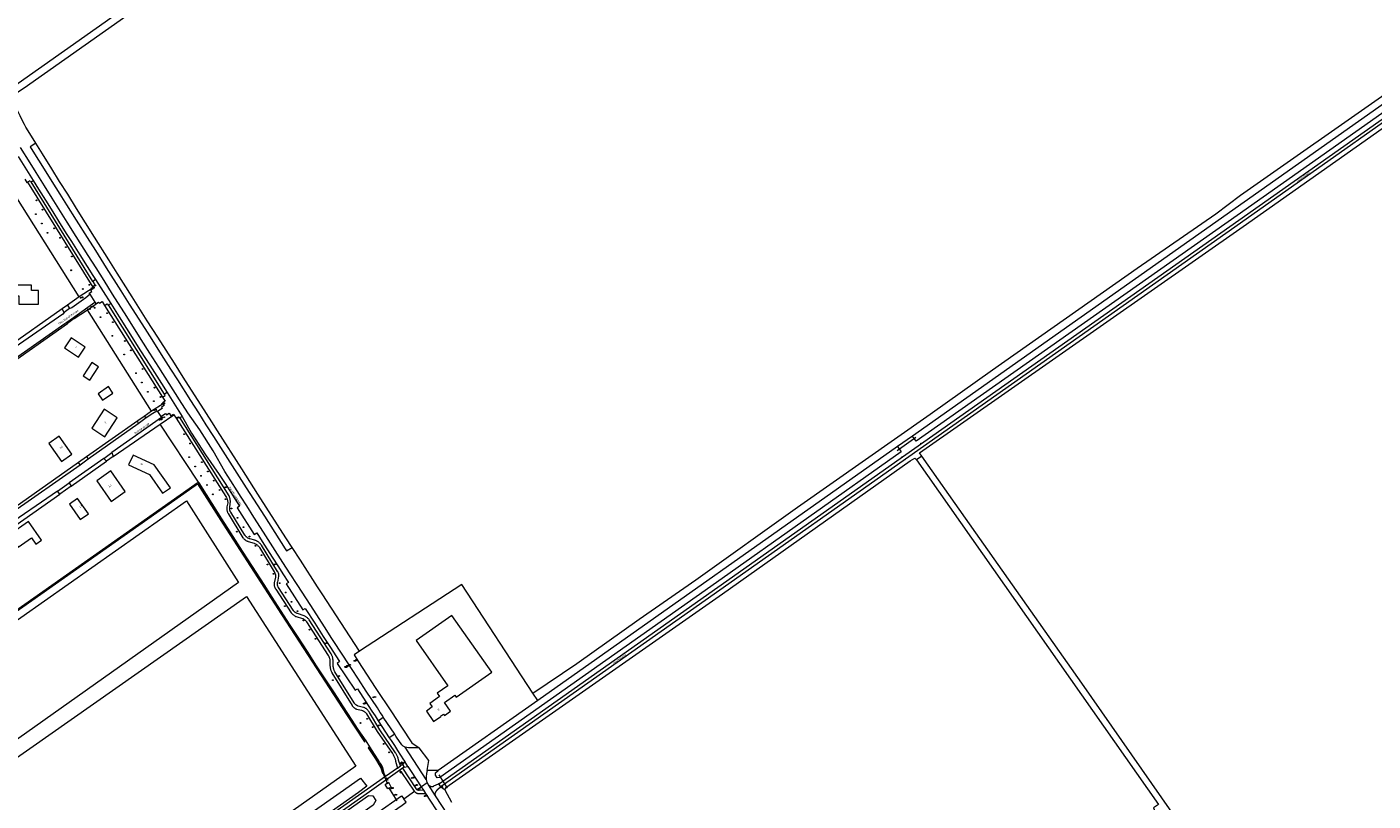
# Model space of a CAD drawing. Header units: metres. Extents: x 138165 to 154469, y 480134 to 494189.
# Tile 473 of 656: x 150034 to 150888, y 484995 to 485486. Entities that reach past the tile are written whole.
import ezdxf

# ---------------------------------------------------------------- set-up
doc = ezdxf.new("R2010")
doc.units = ezdxf.units.M
doc.header["$LTSCALE"] = 0.001
doc.header["$MEASUREMENT"] = 0
for name, color, linetype, lineweight in [('TOP-L-duiker', 7, 'Continuous', 0), ('TOP-L-topo objecten punt', 7, 'Continuous', 0), ('TOP-L-topo objecten vlak', 7, 'Continuous', 0), ('TOP-T-topo huisnummering naamgeving', 7, 'Continuous', 0)]:
    doc.layers.add(name, color=color, linetype=linetype, lineweight=lineweight)
doc.styles.add('Style-INTL_ISO', font='INTL_ISO.shx')
doc.styles.add('Style-STANDARD', font='STANDARD.shx')

# ---------------------------------------------------------------- blocks, each defined once
blk = doc.blocks.new('24')
at = {"layer": 'TOP-L-topo objecten punt', "color": 7, "linetype": 'Continuous', "lineweight": 0}
for radius in [0.025, 0.0182, 0.0115, 0.005]:
    blk.add_circle((0, 0), radius, dxfattribs=at)
blk = doc.blocks.new('32')
at = {"layer": 'TOP-L-topo objecten punt', "color": 7, "linetype": 'Continuous', "lineweight": 0}
for p, q in [((0, 0), (-0.0415, 0.025)), ((-0.0415, -0.025), (-0.0415, 0.025)), ((-0.0415, 0.025), (0.0415, 0.025)), ((0, 0), (-0.0415, -0.025)), ((0.0415, 0.025), (0, 0)), ((0.0415, -0.025), (0, 0)), ((0.0415, 0.025), (0.0415, -0.025)), ((-0.0415, -0.025), (0.0415, -0.025))]:
    blk.add_line(p, q, dxfattribs=at)
blk = doc.blocks.new('303')
at = {"layer": 'TOP-L-topo objecten punt', "color": 7, "linetype": 'Continuous', "lineweight": 0}
blk.add_circle((0, 0), 0.025, dxfattribs=at)
at = {"layer": 'TOP-L-topo objecten punt', "color": 7, "linetype": 'Continuous', "lineweight": 0, "style": 'Style-STANDARD'}
blk.add_text('WS', height=0.06, dxfattribs=at).set_placement((0.0483, 0))
blk = doc.blocks.new('38')
at = {"layer": 'TOP-L-topo objecten punt', "color": 7, "linetype": 'Continuous', "lineweight": 0}
blk.add_circle((0, 0), 0.025, dxfattribs=at)
at = {"layer": 'TOP-L-topo objecten punt', "color": 7, "linetype": 'Continuous', "lineweight": 0, "style": 'Style-STANDARD'}
blk.add_text('OP', height=0.06, dxfattribs=at).set_placement((0.048, 0))
blk = doc.blocks.new('73')
at = {"layer": 'TOP-L-topo objecten punt', "color": 7, "linetype": 'Continuous', "lineweight": 0}
blk.add_circle((0, 0), 0.025, dxfattribs=at)
at = {"layer": 'TOP-L-topo objecten punt', "color": 7, "linetype": 'Continuous', "lineweight": 0, "style": 'Style-STANDARD'}
blk.add_text('WP', height=0.06, dxfattribs=at).set_placement((0.0483, 0))
blk = doc.blocks.new('72')
at = {"layer": 'TOP-L-topo objecten punt', "color": 7, "linetype": 'Continuous', "lineweight": 0}
blk.add_circle((0, 0), 0.025, dxfattribs=at)
at = {"layer": 'TOP-L-topo objecten punt', "color": 7, "linetype": 'Continuous', "lineweight": 0, "style": 'Style-STANDARD'}
blk.add_text('BK', height=0.06, dxfattribs=at).set_placement((0.0483, 0))
blk = doc.blocks.new('10')
at = {"layer": 'TOP-L-topo objecten punt', "linetype": 'Continuous', "lineweight": 0}
blk.add_circle((0, 0), 0.0125, dxfattribs=at)
blk = doc.blocks.new('14')
at = {"layer": 'TOP-L-topo objecten punt', "color": 7, "linetype": 'Continuous', "lineweight": 0}
blk.add_circle((0, 0), 0.025, dxfattribs=at)
at = {"layer": 'TOP-L-topo objecten punt', "color": 7, "linetype": 'Continuous', "lineweight": 0, "style": 'Style-STANDARD'}
blk.add_text('VB', height=0.06, dxfattribs=at).set_placement((0.0483, 0))
blk = doc.blocks.new('175')
at = {"layer": 'TOP-L-topo objecten punt', "color": 7, "linetype": 'Continuous', "lineweight": 0}
blk.add_circle((0, 0), 0.025, dxfattribs=at)
at = {"layer": 'TOP-L-topo objecten punt', "color": 7, "linetype": 'Continuous', "lineweight": 0, "style": 'Style-STANDARD'}
blk.add_text('SB', height=0.06, dxfattribs=at).set_placement((0.0483, 0))
blk = doc.blocks.new('302')
at = {"layer": 'TOP-L-topo objecten punt', "color": 7, "linetype": 'Continuous', "lineweight": 0}
blk.add_circle((0, 0), 0.025, dxfattribs=at)
at = {"layer": 'TOP-L-topo objecten punt', "color": 7, "linetype": 'Continuous', "lineweight": 0, "style": 'Style-STANDARD'}
blk.add_text('WH', height=0.06, dxfattribs=at).set_placement((0.0483, 0))
blk = doc.blocks.new('11')
at = {"layer": 'TOP-L-topo objecten punt', "color": 7, "linetype": 'Continuous', "lineweight": 0}
blk.add_circle((0, 0), 0.025, dxfattribs=at)
at = {"layer": 'TOP-L-topo objecten punt', "color": 7, "linetype": 'Continuous', "lineweight": 0, "style": 'Style-STANDARD'}
blk.add_text('AB', height=0.06, dxfattribs=at).set_placement((0.0483, 0))

msp = doc.modelspace()

# ---------------------------------------------------------------- linework, layer by layer
at = {"layer": 'TOP-L-duiker', "flags": 128}
for points in [[(150598.23, 485225.22), (150586.42, 485216.83)], [(150260.08, 485012.45), (150262.9, 485005.46)], [(150300.94, 485002.88), (150295.71, 485011.36)], [(150263.58, 485003.3), (150268.87, 484994.72)]]:
    msp.add_lwpolyline(points, dxfattribs=at)
at = {"layer": 'TOP-L-topo objecten vlak', "flags": 128}
for points in [[(150663.66, 485892.31), (150661.11, 485896.28), (150656.43, 485892.75), (150394.62, 485708.11), (150021.24, 485444.8), (150019.19, 485443.63)], [(150023.55, 485441.35), (150032.34, 485447.23), (150594.42, 485843.41), (150656.88, 485887.75), (150663.66, 485892.31)], [(150355.24, 485063.15), (150383.2, 485081.83), (150422.62, 485110.14), (150458.73, 485135.01), (150523.16, 485181.05), (150607.3, 485240.05), (150646.99, 485268.23), (150738.67, 485332.78), (150788.67, 485367.31), (150804.41, 485378.95), (150900.19, 485446.03), (150939.35, 485473.54), (150955.22, 485485.01), (150955.62, 485484.46)], [(150950.62, 485476.18), (150948.27, 485474.52), (150596.12, 485226.15)], [(150950.62, 485476.18), (150952.92, 485472.3), (150802.14, 485366.1), (150598.42, 485222.88), (150596.12, 485226.15)], [(150295.4, 485005.52), (150295.86, 485005.73), (150472.57, 485130.27), (150591.9, 485214.43), (150803.28, 485363.18), (150949.44, 485466.23)], [(150296.62, 485003.74), (150296.99, 485004.08), (150473.88, 485128.68), (150593.75, 485213.25), (150804.4, 485361.51), (150950.57, 485464.65)], [(150602.16, 485213.49), (150600.68, 485215.49), (150806.08, 485359.16), (150966.04, 485471.97), (150968.84, 485471.9), (150973.37, 485465.22)], [(150039.71, 485412.04), (150034.88, 485419.83), (150033.48, 485422.26), (150032.54, 485423.97), (150031.14, 485426.58), (150029.85, 485429.35), (150028.16, 485432.78), (150026.61, 485435.75), (150024.59, 485439.4), (150023.55, 485441.35)], [(150260.29, 485047.91), (150259.66, 485048.93), (150258.38, 485050.87), (150256.51, 485053.72), (150249.48, 485064.42), (150244.47, 485072.07), (150240.11, 485078.74), (150234.98, 485086.59), (150227.65, 485097.85), (150222.89, 485105.18), (150216.08, 485115.69), (150211.44, 485122.86), (150205.52, 485132.03), (150201.12, 485138.87), (150196.57, 485145.94), (150190.13, 485155.98), (150184.22, 485165.22), (150178.11, 485174.78), (150173.57, 485181.92), (150170.03, 485187.48), (150167.47, 485191.51), (150163.49, 485197.78), (150159.7, 485203.77), (150152.32, 485216.85), (150143.79, 485230.18), (150136.19, 485240.85), (150130.9, 485249.18), (150124.29, 485259.58), (150117.77, 485269.88), (150112.05, 485278.91), (150106.69, 485287.38), (150097.46, 485301.98), (150088.49, 485316.21), (150083.05, 485324.84), (150077.95, 485332.92), (150073, 485340.76), (150065.42, 485352.8), (150059.71, 485361.89), (150054.34, 485370.44), (150050.1, 485377.2), (150045.23, 485384.98), (150039.96, 485393.41), (150036.15, 485399.5), (150030.1, 485409.2)], [(150039.71, 485412.04), (150036.13, 485409.66), (150037.88, 485406.87), (150044.98, 485395.59), (150049.9, 485387.75), (150054.95, 485379.74), (150059.27, 485372.89), (150065.42, 485363.12), (150072.29, 485352.24), (150077.5, 485343.99), (150084.43, 485333.02), (150093.65, 485318.46), (150099.03, 485309.96), (150108.81, 485294.55), (150113.31, 485287.46), (150119.32, 485278), (150125.2, 485268.76), (150129.55, 485261.92), (150137.9, 485248.8), (150142.89, 485240.98), (150147.72, 485233.41), (150152.48, 485225.91), (150159.92, 485214.2), (150173.22, 485193.34), (150184.77, 485175.29), (150197.99, 485154.72), (150198.8, 485153.46), (150202.45, 485155.5)], [(150202.45, 485155.5), (150198.48, 485161.67), (150180.66, 485189.45), (150170.4, 485205.5), (150155.12, 485229.46), (150151.39, 485235.33), (150144.72, 485245.72), (150140.45, 485252.38), (150133.32, 485263.53), (150127.65, 485272.4), (150122.36, 485280.69), (150117.15, 485288.88), (150110.49, 485299.35), (150100.85, 485314.56), (150091.3, 485329.67), (150086.05, 485337.99), (150077.04, 485352.31), (150071.31, 485361.43), (150065.56, 485370.61), (150059.94, 485379.59), (150054.82, 485387.78), (150049.79, 485395.85), (150043.89, 485405.31), (150039.71, 485412.04)], [(150028.56, 485403.56), (150038.1, 485388.27)], [(150032.83, 485389.18), (150034.12, 485387.04), (150034.44, 485387.22)], [(150036.79, 485387.52), (150036.35, 485387.22), (150035.83, 485388.06), (150034.44, 485387.22)], [(150034.44, 485387.22), (150075.85, 485320.74)], [(150036.79, 485387.52), (150038.1, 485388.27)], [(150075.86, 485324.36), (150036.79, 485387.52)], [(150038.1, 485388.27), (150041.49, 485382.82), (150045.88, 485375.81), (150050.5, 485368.45), (150054.22, 485362.53), (150059.07, 485354.82), (150062.33, 485349.65), (150067.67, 485341.2), (150072.41, 485333.69), (150075.91, 485328.16), (150077.61, 485325.51)], [(150067.27, 485314.6), (150024.15, 485383.05)], [(150026.17, 485315.19), (150028.87, 485315.19), (150028.87, 485309.82), (150041.33, 485309.81), (150041.33, 485318.53), (150037.01, 485318.53), (150037.01, 485322), (150026.17, 485322.01), (150026.17, 485315.19)], [(150076.14, 485320.18), (150067.29, 485314.61), (150067.27, 485314.6)], [(150073.97, 485316.21), (150073.54, 485316.97), (150075.21, 485317.95), (150074.69, 485318.9), (150076.31, 485319.9), (150076.14, 485320.18)], [(150075.86, 485324.36), (150077.46, 485321.83), (150075.85, 485320.74)], [(150075.85, 485320.74), (150076.14, 485320.18)], [(150077.61, 485325.51), (150075.86, 485324.36)], [(150077.61, 485325.51), (150087.24, 485310.29)], [(150067.27, 485314.6), (150059.74, 485309.27)], [(150061.14, 485307.06), (150062.49, 485307.68), (150071.45, 485314.07), (150073.97, 485316.21)], [(150063.72, 485301.42), (150064.44, 485302.17), (150077.27, 485311.16)], [(150072.5, 485306.37), (150079.61, 485311.12)], [(150073.97, 485316.21), (150077.27, 485311.16)], [(150077.27, 485311.16), (150077.82, 485310.19), (150079.52, 485311.27), (150079.61, 485311.12)], [(150079.61, 485311.12), (150080.05, 485310.47), (150081.73, 485311.54), (150083.34, 485308.99)], [(150085.8, 485309.41), (150087.24, 485310.29)], [(150087.24, 485310.29), (150092.58, 485301.81), (150097.27, 485294.42), (150106.25, 485280.27), (150112.04, 485271.16), (150119.4, 485259.6), (150122.99, 485253.9)], [(150056.38, 485306.87), (150021.11, 485282.01)], [(150057.65, 485304.58), (150056.86, 485303.58), (150023.92, 485280.81)], [(150059.74, 485309.27), (150056.38, 485306.87)], [(150057.65, 485304.58), (150056.38, 485306.87)], [(150061.14, 485307.06), (150057.65, 485304.58)], [(150059.74, 485309.27), (150061.14, 485307.06)], [(150064.11, 485300.77), (150072.5, 485306.37)], [(150113.18, 485242.06), (150072.5, 485306.37)], [(150083.34, 485308.99), (150085.01, 485310.07), (150085.54, 485309.24), (150085.8, 485309.41)], [(150083.34, 485308.99), (150120.17, 485250.95)], [(150121.35, 485252.84), (150085.8, 485309.41)], [(150000.98, 485257.56), (150058.04, 485297.64), (150059.39, 485298.4)], [(150001.58, 485256.73), (150059.84, 485297.68)], [(150059.39, 485298.4), (150063.72, 485301.42)], [(150059.84, 485297.68), (150059.39, 485298.4)], [(150064.11, 485300.77), (150059.84, 485297.68)], [(150063.72, 485301.42), (150064.11, 485300.77)], [(150066.9, 485276.31), (150071.11, 485282.7), (150062.14, 485288.62), (150057.93, 485282.24), (150066.9, 485276.31)], [(150073.98, 485261.64), (150079.48, 485270.04), (150075.27, 485272.8), (150069.78, 485264.41), (150073.98, 485261.64)], [(150079.25, 485253.02), (150082.13, 485248.93), (150088.67, 485253.53), (150085.8, 485257.62), (150079.25, 485253.02)], [(150120.17, 485250.95), (150121.74, 485248.43), (150120.07, 485247.37), (150120.51, 485246.67)], [(150120.17, 485250.95), (150121.88, 485252.01), (150121.35, 485252.84)], [(150122.99, 485253.9), (150121.35, 485252.84)], [(150122.99, 485253.9), (150132.52, 485238.72)], [(150075.21, 485231.23), (150083.61, 485225.79), (150091.41, 485237.84), (150083.01, 485243.28), (150083.01, 485243.27), (150075.21, 485231.23)], [(150113.18, 485242.06), (150108.45, 485238.69)], [(150109.73, 485237.95), (150114.08, 485240.82), (150116.62, 485242.3), (150116.93, 485241.84)], [(150120.51, 485246.67), (150113.23, 485242.09), (150113.18, 485242.06)], [(150120.51, 485246.67), (150121.09, 485245.67), (150119.44, 485244.62), (150119.94, 485243.77), (150116.93, 485241.84)], [(150104.42, 485235.86), (150071.92, 485212.96)], [(150072.94, 485211.74), (150104.7, 485234.18)], [(150119.09, 485238.58), (150119.39, 485238.04), (150088.06, 485215.71)], [(150088.86, 485213.23), (150118.71, 485233.8)], [(150108.45, 485238.69), (150104.42, 485235.86)], [(150104.7, 485234.18), (150104.42, 485235.86)], [(150104.7, 485234.18), (150109.73, 485237.95)], [(150109.73, 485237.95), (150108.45, 485238.69)], [(150116.93, 485241.84), (150119.09, 485238.58)], [(150118.71, 485233.8), (150127.29, 485239.71)], [(150143.05, 485196.96), (150118.71, 485233.8)], [(150119.09, 485238.58), (150122.1, 485240.46), (150122.63, 485239.61), (150124.34, 485240.65), (150125.34, 485239.05), (150127.1, 485240), (150127.29, 485239.71)], [(150127.29, 485239.71), (150128.71, 485237.56)], [(150128.71, 485237.56), (150130.36, 485238.5), (150130.92, 485237.7), (150131.19, 485237.89)], [(150128.71, 485237.56), (150160.39, 485187.91), (150160.45, 485187.8), (150160.62, 485187.51), (150160.78, 485187.2), (150160.92, 485186.89), (150161.05, 485186.57), (150161.16, 485186.25), (150161.26, 485185.92), (150161.34, 485185.59), (150161.41, 485185.26), (150161.46, 485184.92), (150161.49, 485184.58), (150161.51, 485184.24), (150161.51, 485183.89), (150160.91, 485181.21), (150160.91, 485181.19), (150160.89, 485180.84), (150160.89, 485180.49), (150160.9, 485180.14), (150160.93, 485179.79), (150160.98, 485179.44), (150161.04, 485179.1), (150161.12, 485178.76), (150161.21, 485178.42), (150161.32, 485178.09), (150161.44, 485177.76), (150161.58, 485177.43), (150161.73, 485177.12), (150171.17, 485161.71), (150171.27, 485161.58), (150171.45, 485161.34), (150171.66, 485161.11), (150171.87, 485160.89), (150172.09, 485160.67), (150172.33, 485160.48), (150172.57, 485160.29), (150172.83, 485160.12), (150173.09, 485159.96), (150173.36, 485159.82), (150173.64, 485159.69), (150173.92, 485159.57), (150174.21, 485159.47), (150174.51, 485159.39), (150178.21, 485158.28), (150178.27, 485158.26), (150178.6, 485158.11), (150178.92, 485157.94), (150179.24, 485157.76), (150179.55, 485157.57), (150179.85, 485157.36), (150180.14, 485157.14), (150180.43, 485156.91), (150180.7, 485156.66), (150180.96, 485156.41), (150181.21, 485156.14), (150181.45, 485155.86), (150181.67, 485155.57), (150191.09, 485139.98), (150191.15, 485139.89), (150191.29, 485139.65), (150191.42, 485139.41), (150191.53, 485139.16), (150191.63, 485138.9), (150191.71, 485138.64), (150191.78, 485138.37), (150191.83, 485138.1), (150191.86, 485137.83), (150191.88, 485137.55), (150191.89, 485137.28), (150191.87, 485137), (150191.85, 485136.73), (150191.06, 485133), (150191.04, 485132.9), (150191.01, 485132.61), (150191, 485132.32), (150191, 485132.02), (150191.01, 485131.73), (150191.05, 485131.44), (150191.09, 485131.15), (150191.16, 485130.86), (150191.24, 485130.58), (150191.33, 485130.3), (150191.44, 485130.03), (150191.57, 485129.77), (150191.7, 485129.51), (150191.86, 485129.26), (150192.02, 485129.02), (150201.89, 485114.02), (150202, 485113.88), (150202.22, 485113.62), (150202.45, 485113.37), (150202.69, 485113.13), (150202.94, 485112.91), (150203.2, 485112.69), (150203.47, 485112.49), (150203.75, 485112.3), (150204.04, 485112.13), (150204.34, 485111.97), (150204.64, 485111.82), (150204.95, 485111.69), (150209, 485110.47), (150209.1, 485110.42), (150209.38, 485110.3), (150209.64, 485110.16), (150209.9, 485110), (150210.15, 485109.84), (150210.39, 485109.66), (150210.62, 485109.46), (150210.84, 485109.26), (150211.05, 485109.04), (150211.24, 485108.81), (150211.43, 485108.58), (150211.6, 485108.33), (150225.28, 485086.99), (150225.45, 485086.73), (150225.61, 485086.47), (150225.75, 485086.19), (150225.88, 485085.91), (150225.99, 485085.62), (150226.09, 485085.33), (150226.17, 485085.03), (150226.24, 485084.72), (150226.29, 485084.42), (150226.33, 485084.11), (150226.35, 485083.8), (150226.35, 485083.49), (150226.44, 485080.46), (150226.44, 485080.4), (150226.46, 485080.01), (150226.5, 485079.63), (150226.55, 485079.25), (150226.62, 485078.87), (150226.7, 485078.5), (150226.8, 485078.13), (150226.91, 485077.77), (150227.04, 485077.41), (150227.19, 485077.05), (150227.35, 485076.7), (150227.52, 485076.36), (150227.71, 485076.03), (150240.52, 485055.26), (150240.6, 485055.12), (150240.77, 485054.88), (150240.94, 485054.65), (150241.13, 485054.44), (150241.33, 485054.23), (150241.54, 485054.03), (150241.76, 485053.85), (150241.99, 485053.68), (150242.23, 485053.52), (150242.48, 485053.38), (150242.73, 485053.25), (150242.99, 485053.13), (150243.26, 485053.03), (150246.42, 485052.25), (150246.54, 485052.22), (150246.83, 485052.12), (150247.12, 485052.02), (150247.4, 485051.89), (150247.67, 485051.76), (150247.93, 485051.61), (150248.19, 485051.44), (150248.44, 485051.26), (150248.67, 485051.07), (150248.9, 485050.87), (150249.12, 485050.66), (150249.32, 485050.43), (150249.52, 485050.2), (150249.7, 485049.95), (150256.38, 485038.7), (150266.11, 485024.72), (150266.26, 485024.49), (150266.51, 485024.07), (150266.74, 485023.64), (150266.96, 485023.21), (150267.17, 485022.77), (150267.36, 485022.33), (150267.53, 485021.87), (150267.7, 485021.41), (150267.84, 485020.95), (150267.97, 485020.48), (150268.09, 485020.01), (150269.22, 485015.56)], [(150131.19, 485237.89), (150132.52, 485238.72)], [(150271.1, 485016.88), (150269.99, 485020.56), (150269.89, 485021.02), (150269.77, 485021.48), (150269.63, 485021.94), (150269.48, 485022.39), (150269.32, 485022.84), (150269.14, 485023.27), (150268.95, 485023.71), (150268.74, 485024.13), (150268.51, 485024.55), (150268.27, 485024.97), (150268.09, 485025.27), (150258.01, 485039.74), (150251.48, 485050.86), (150251.32, 485051.15), (150251.14, 485051.42), (150250.96, 485051.69), (150250.76, 485051.95), (150250.54, 485052.2), (150250.32, 485052.44), (150250.08, 485052.66), (150249.84, 485052.88), (150249.58, 485053.08), (150249.32, 485053.27), (150249.04, 485053.44), (150248.76, 485053.6), (150248.47, 485053.75), (150248.17, 485053.89), (150247.87, 485054.01), (150247.73, 485054.05), (150244.34, 485054.9), (150244.09, 485054.98), (150243.85, 485055.08), (150243.62, 485055.19), (150243.39, 485055.31), (150243.17, 485055.45), (150242.97, 485055.6), (150242.77, 485055.77), (150242.58, 485055.95), (150242.4, 485056.13), (150242.24, 485056.33), (150242.08, 485056.54), (150241.95, 485056.76), (150241.82, 485056.98), (150241.81, 485057.01), (150229.51, 485076.71), (150229.34, 485077.04), (150229.18, 485077.38), (150229.04, 485077.72), (150228.92, 485078.07), (150228.8, 485078.43), (150228.71, 485078.79), (150228.63, 485079.15), (150228.56, 485079.52), (150228.51, 485079.89), (150228.48, 485080.26), (150228.46, 485080.59), (150228.36, 485083.81), (150228.35, 485084.17), (150228.32, 485084.53), (150228.27, 485084.89), (150228.22, 485085.24), (150228.14, 485085.59), (150228.05, 485085.94), (150227.95, 485086.28), (150227.83, 485086.62), (150227.69, 485086.96), (150227.54, 485087.28), (150227.38, 485087.6), (150227.2, 485087.91), (150227.1, 485088.08), (150213.28, 485109.64), (150213.01, 485109.94), (150212.72, 485110.24), (150212.43, 485110.53), (150212.13, 485110.8), (150211.81, 485111.06), (150211.49, 485111.31), (150211.15, 485111.54), (150210.81, 485111.77), (150210.46, 485111.98), (150210.1, 485112.17), (150210.07, 485112.18), (150205.87, 485113.63), (150205.61, 485113.72), (150205.34, 485113.82), (150205.09, 485113.93), (150204.84, 485114.07), (150204.6, 485114.21), (150204.37, 485114.37), (150204.15, 485114.54), (150203.94, 485114.72), (150203.74, 485114.92), (150203.55, 485115.12), (150203.37, 485115.34), (150203.21, 485115.57), (150203.09, 485115.74), (150193.73, 485130.17), (150193.6, 485130.41), (150193.48, 485130.65), (150193.38, 485130.89), (150193.29, 485131.15), (150193.22, 485131.4), (150193.16, 485131.66), (150193.12, 485131.93), (150193.1, 485132.2), (150193.09, 485132.46), (150193.09, 485132.73), (150193.11, 485132.99), (150193.15, 485133.26), (150193.21, 485133.52), (150193.23, 485133.6), (150194.05, 485137.23), (150194.06, 485137.5), (150194.06, 485137.77), (150194.05, 485138.03), (150194.02, 485138.3), (150193.97, 485138.56), (150193.91, 485138.82), (150193.83, 485139.07), (150193.74, 485139.32), (150193.63, 485139.57), (150193.51, 485139.8), (150193.38, 485140.03), (150193.23, 485140.26), (150193.19, 485140.31), (150182.94, 485156.93), (150182.73, 485157.23), (150182.51, 485157.51), (150182.28, 485157.79), (150182.03, 485158.06), (150181.77, 485158.32), (150181.51, 485158.56), (150181.23, 485158.79), (150180.94, 485159.02), (150180.64, 485159.22), (150180.33, 485159.42), (150180.02, 485159.6), (150179.7, 485159.76), (150179.36, 485159.92), (150179.03, 485160.05), (150178.69, 485160.18), (150178.64, 485160.19), (150175.64, 485160.97), (150175.37, 485161.04), (150175.1, 485161.14), (150174.83, 485161.24), (150174.58, 485161.37), (150174.32, 485161.5), (150174.08, 485161.65), (150173.85, 485161.82), (150173.62, 485161.99), (150173.41, 485162.18), (150173.2, 485162.38), (150173.01, 485162.59), (150172.83, 485162.82), (150172.66, 485163.05), (150172.51, 485163.29), (150172.43, 485163.41), (150163.43, 485177.86), (150163.3, 485178.09), (150163.18, 485178.33), (150163.08, 485178.57), (150163, 485178.81), (150162.93, 485179.07), (150162.87, 485179.32), (150162.83, 485179.58), (150162.81, 485179.84), (150162.8, 485180.1), (150162.81, 485180.36), (150162.84, 485180.62), (150162.88, 485180.88), (150162.93, 485181.1), (150163.26, 485184.83), (150163.23, 485185.22), (150163.18, 485185.6), (150163.12, 485185.99), (150163.04, 485186.37), (150162.95, 485186.74), (150162.84, 485187.12), (150162.71, 485187.48), (150162.58, 485187.84), (150162.42, 485188.2), (150162.36, 485188.34), (150131.19, 485237.89)], [(150132.52, 485238.72), (150138.55, 485228), (150147.4, 485214.31), (150156.2, 485201.77), (150160.25, 485195.41), (150164.56, 485188.64), (150168.93, 485181.71), (150167.49, 485180.59), (150178.39, 485163.8), (150179.93, 485164.75), (150183.31, 485159.32), (150189.65, 485149.44), (150193.69, 485143.15), (150196.49, 485138.8), (150200.04, 485133.4), (150198.62, 485132.37), (150209.25, 485115.91), (150210.7, 485116.82), (150216.75, 485107.42), (150222.18, 485099.05), (150226.33, 485092.65), (150232.55, 485083.1), (150230.99, 485082), (150242.31, 485064.96), (150243.87, 485065.94), (150249.24, 485057.51), (150253.08, 485051.64), (150255.01, 485048.69), (150256.95, 485045.57)], [(150047.99, 485221.5), (150056.05, 485210.05), (150062.59, 485214.65), (150054.53, 485226.1), (150047.99, 485221.5)], [(150596.12, 485226.15), (150586.72, 485219.52)], [(150586.72, 485219.52), (150589.02, 485216.27), (150471.83, 485133.38), (150296.21, 485009.58), (150294.41, 485009.44), (150293.35, 485011.06), (150293.49, 485012.58), (150295.15, 485014.06)], [(150586.72, 485219.52), (150358.33, 485058.43)], [(150066.83, 485209.42), (150022.71, 485178.36)], [(150023.58, 485177.1), (150067.83, 485207.96)], [(150082.95, 485212.05), (150060.97, 485196.48)], [(150062.23, 485194.49), (150084.56, 485210.23)], [(150071.92, 485212.96), (150066.83, 485209.42)], [(150067.83, 485207.96), (150066.83, 485209.42)], [(150067.83, 485207.96), (150072.94, 485211.74)], [(150071.92, 485212.96), (150072.94, 485211.74)], [(150082.95, 485212.05), (150088.06, 485215.71)], [(150084.56, 485210.23), (150082.95, 485212.05)], [(150088.86, 485213.23), (150084.56, 485210.23)], [(150088.06, 485215.71), (150088.86, 485213.23)], [(150125.12, 485193.35), (150114.88, 485207.9), (150101.45, 485214.13), (150098.56, 485207.9), (150111.88, 485201.73), (150120.21, 485189.89), (150125.12, 485193.35)], [(150299.61, 485001.51), (150299.98, 485003.16), (150475.47, 485126.2), (150594.67, 485210.53), (150597.61, 485212.14), (150598.76, 485211.14)], [(150602.16, 485213.49), (150598.76, 485211.14)], [(150598.76, 485211.14), (150752.23, 484992.54), (150749.21, 484990.37), (150750.09, 484987.75), (150878.04, 484807.13), (150878.87, 484802.21), (150875.13, 484799.58)], [(150886.85, 484807.84), (150886.03, 484807.26), (150882.96, 484806.65), (150869.99, 484824.64), (150781.49, 484949.66), (150757.94, 484984.71), (150760.85, 484987.62), (150703.7, 485069.38), (150629.75, 485174.16), (150602.16, 485213.49)], [(150087.32, 485204.12), (150078.36, 485197.82), (150087.54, 485184.77), (150096.51, 485191.07), (150087.32, 485204.12)], [(149500.32, 484744.21), (149513.78, 484753.68), (150137.33, 485192.34), (150142.4, 485195.9), (150158.66, 485170.28), (150195.6, 485113.03), (150236.99, 485049.61), (150248.36, 485032.16), (150248.77, 485032.44), (150237.41, 485049.88), (150196.02, 485113.3), (150159.08, 485170.55), (150142.82, 485196.19), (150143.32, 485196.54)], [(150143.05, 485196.96), (150142.55, 485196.61), (150142.14, 485196.32), (150137.05, 485192.76), (149922.55, 485041.86)], [(150053.57, 485191.29), (150019.1, 485167.56)], [(150053.57, 485191.29), (150060.97, 485196.48)], [(150054.92, 485189.4), (150053.57, 485191.29)], [(150062.23, 485194.49), (150054.92, 485189.4)], [(150060.97, 485196.48), (150062.23, 485194.49)], [(150143.32, 485196.54), (150143.05, 485196.96)], [(150261.75, 485010.26), (150260.89, 485012.06), (150260.05, 485015.93), (150258.98, 485017.75), (150257.96, 485019.39), (150257.01, 485020.82), (150253.17, 485026.66), (150251.68, 485029.07), (150249.32, 485032.78), (150244.39, 485040.03), (150240.14, 485046.5), (150234.99, 485054.38), (150228.8, 485063.86), (150223.33, 485072.23), (150217.95, 485080.49), (150212.09, 485089.51), (150205.72, 485099.33), (150201.19, 485106.33), (150189.79, 485123.97), (150184.58, 485132.06), (150177.18, 485143.55), (150171, 485153.18), (150165.01, 485162.54), (150157.83, 485173.77), (150151.61, 485183.5), (150143.32, 485196.54)], [(150135.36, 485185.08), (150168.47, 485133.27), (150001.87, 485015.59), (149966.51, 485066.3), (150000, 485089.86), (150135.36, 485185.08)], [(150020.74, 485165.3), (150054.92, 485189.4)], [(150067.9, 485173.21), (150073.07, 485176.84), (150066.19, 485186.62), (150061.02, 485182.98), (150067.9, 485173.21)], [(150039.76, 485157.59), (150043.35, 485160.12), (150034.99, 485172.01), (150023.01, 485163.59), (150028.54, 485155.73), (150036.92, 485161.63), (150039.76, 485157.59)], [(150245.24, 485089.67), (150221.46, 485126.01), (150218.46, 485130.65), (150207.65, 485147.41), (150202.45, 485155.5)], [(150355.24, 485063.15), (150310.1, 485132.12), (150245.24, 485089.67)], [(150081.63, 484902.75), (150007.32, 485008.1), (150173.52, 485124.43), (150242.81, 485016.68), (150081.63, 484902.75)], [(150296.69, 485048.24), (150296.52, 485048.48), (150298.49, 485049.84), (150299.12, 485048.96), (150302.92, 485051.63), (150299.04, 485057.13), (150305.61, 485061.72), (150306.46, 485060.47), (150329.08, 485076.34), (150303.8, 485112.39), (150281.19, 485096.54), (150301.33, 485067.81), (150294.53, 485063.02), (150295.97, 485060.98), (150289.76, 485056.62), (150291.36, 485054.34), (150287.59, 485051.67), (150292.22, 485045.11), (150296.69, 485048.24)], [(150245.24, 485089.67), (150241.68, 485087.34), (150244.07, 485083.68), (150255.63, 485066.01), (150265.38, 485051.17), (150271.77, 485041.46), (150278.35, 485031.49), (150283.14, 485028.38)], [(150358.33, 485058.43), (150355.24, 485063.15)], [(150358.33, 485058.43), (150295.15, 485014.06)], [(150256.95, 485045.57), (150260.29, 485047.91)], [(150256.95, 485045.57), (150264.1, 485034.7)], [(150267.53, 485037.03), (150260.29, 485047.91)], [(150267.53, 485037.03), (150264.1, 485034.7)], [(150274.09, 485028.88), (150272.86, 485029.53), (150271.96, 485030.29), (150268.73, 485035.17), (150268.26, 485035.88), (150267.53, 485037.03)], [(150255.31, 485021.37), (150258.73, 485015.71), (150259.85, 485012.37), (150260.32, 485012.53), (150259.19, 485015.92), (150255.73, 485021.64), (150251.15, 485028.74), (150250.73, 485028.46), (150255.31, 485021.37)], [(150264.1, 485034.7), (150265.32, 485032.97), (150267.34, 485029.91), (150269.18, 485026.78), (150273.19, 485020.8), (150273.85, 485019.79)], [(150283.14, 485028.38), (150276.22, 485028.5), (150274.09, 485028.88)], [(150287.58, 485008.31), (150274.09, 485028.88)], [(150288.08, 485014.11), (150289.14, 485020.38), (150283.14, 485028.38)], [(150273.85, 485019.79), (150272.42, 485017.73)], [(150275.88, 485016.65), (150273.85, 485019.79)], [(150270.72, 485014.18), (150251.43, 485000.53), (149736.37, 484637.99), (149602.28, 484543.68), (149601.56, 484543.16), (149600.23, 484542.34), (149598.82, 484541.66), (149597.35, 484541.14), (149595.83, 484540.77), (149594.28, 484540.56), (149592.72, 484540.52), (149591.17, 484540.64), (149585.06, 484540.96), (149585.05, 484540.97), (149583.8, 484541.05), (149582.54, 484541.01), (149581.28, 484540.83), (149580.05, 484540.53), (149578.86, 484540.1), (149577.73, 484539.54), (149576.65, 484538.87), (149571.92, 484535.68)], [(150269.22, 485015.56), (150261.75, 485010.26)], [(150269.22, 485015.56), (150271.1, 485016.88)], [(150280.03, 485000.81), (150280.01, 485000.83), (150279.98, 485000.86), (150271.96, 485012.75), (150270.56, 485014.07), (150270.72, 485014.18)], [(150272.46, 485015.45), (150270.72, 485014.18)], [(150272.42, 485017.73), (150271.1, 485016.88)], [(150272.42, 485017.73), (150273.47, 485016.17)], [(150273.47, 485016.17), (150273.46, 485016.16), (150272.46, 485015.45)], [(150272.46, 485015.45), (150280.96, 485002.53), (150281.08, 485002.37), (150281.21, 485002.21), (150281.35, 485002.07), (150281.5, 485001.94), (150281.58, 485001.88)], [(150273.47, 485016.17), (150275.88, 485016.65)], [(150275.88, 485016.65), (150277.61, 485014.03), (150278.01, 485013.36), (150284.3, 485003.75)], [(150288.08, 485014.11), (150287.7, 485012.09), (150287.48, 485010.08), (150287.58, 485008.31)], [(150295.15, 485014.06), (150288.08, 485014.11)], [(150261.75, 485010.26), (150250.26, 485002.18), (149735.15, 484639.6), (149601.15, 484545.34), (149600.05, 484544.55), (149598.86, 484543.88), (149597.6, 484543.34), (149596.3, 484542.93), (149594.96, 484542.66), (149593.6, 484542.53), (149592.23, 484542.54), (149591.23, 484542.64), (149585.12, 484542.95), (149585.11, 484542.95), (149583.68, 484543.04), (149582.24, 484542.99), (149580.8, 484542.78), (149579.4, 484542.43), (149578.04, 484541.93), (149576.74, 484541.29), (149575.52, 484540.52), (149570.77, 484537.32)], [(150085.73, 484896.86), (150232.81, 485000), (150245.89, 485009.06), (150249.73, 485004), (150244.44, 485000), (150089.72, 484891.1), (150085.73, 484896.86)], [(150263.1, 485002.35), (150261.52, 485005.07), (150263.49, 485006.57), (150265.21, 485003.2), (150263.1, 485002.35)], [(150281.58, 485001.88), (150284.3, 485003.75)], [(150284.3, 485003.75), (150284.48, 485003.88), (150288.05, 485006.34)], [(150284.3, 485003.75), (150285.74, 485001.55)], [(150287.58, 485008.31), (150288, 485006.43), (150288.05, 485006.34)], [(150288.05, 485006.34), (150288.45, 485005.45), (150288.55, 485005.31), (150288.61, 485005.24), (150288.66, 485005.17), (150288.72, 485005.1), (150288.84, 485004.97), (150288.93, 485004.87)], [(150288.93, 485004.87), (150289, 485004.81), (150289.07, 485004.75), (150289.2, 485004.64), (150289.27, 485004.58), (150289.41, 485004.48), (150289.48, 485004.43), (150289.63, 485004.33), (150289.71, 485004.29), (150289.78, 485004.24), (150289.94, 485004.16), (150290.1, 485004.09), (150290.26, 485004.02), (150290.43, 485003.96), (150290.51, 485003.93), (150290.6, 485003.91), (150290.77, 485003.87), (150290.85, 485003.85), (150290.94, 485003.83), (150291.03, 485003.82), (150291.1, 485003.81), (150291.24, 485003.81), (150291.38, 485003.82), (150291.52, 485003.84), (150291.59, 485003.85), (150291.65, 485003.87), (150291.79, 485003.9), (150291.93, 485003.94), (150291.99, 485003.96), (150292.12, 485004.02), (150292.25, 485004.08), (150292.37, 485004.14), (150292.45, 485004.19), (150295.4, 485005.52)], [(150293.5, 484997.92), (150288.93, 485004.87)], [(150293.5, 484997.92), (150293.44, 484998.06), (150293.39, 484998.2), (150293.36, 484998.27), (150293.32, 484998.41), (150293.28, 484998.56), (150293.26, 484998.71), (150293.24, 484998.85), (150293.23, 484998.93), (150293.22, 484999.08), (150293.22, 484999.23), (150293.23, 484999.3), (150293.24, 484999.45), (150293.27, 484999.57), (150293.3, 484999.67), (150293.36, 484999.86), (150293.43, 485000.05), (150293.46, 485000.15), (150293.55, 485000.33), (150293.59, 485000.43), (150293.63, 485000.52), (150293.73, 485000.7), (150293.83, 485000.87), (150293.88, 485000.96), (150293.99, 485001.13), (150294.05, 485001.21), (150294.17, 485001.37), (150294.24, 485001.45), (150294.37, 485001.61), (150294.43, 485001.68), (150294.5, 485001.76), (150294.58, 485001.83), (150294.72, 485001.97), (150294.8, 485002.04), (150294.87, 485002.11), (150296.62, 485003.74)], [(150295.4, 485005.52), (150296.62, 485003.74)], [(150299.61, 485001.51), (150296.62, 485003.74)], [(150255.62, 484995), (150253.8, 484991.95), (150096.64, 484881.52), (150092.77, 484886.67), (150250.89, 484998.17), (150253.71, 484997.99), (150255.62, 484995)], [(150136.91, 484902.9), (150255.51, 484986.51), (150271.87, 484998.04), (150273.21, 484996.1)], [(150212.34, 484949.82), (150254.2, 484979.49), (150272.21, 484992.13), (150274.78, 484993.83), (150273.21, 484996.1)], [(150273.21, 484996.1), (150280.03, 485000.81)], [(150280.03, 485000.81), (150280.17, 485000.64), (150280.34, 485000.46), (150280.52, 485000.29), (150280.72, 485000.14), (150280.92, 484999.99), (150281.13, 484999.86), (150281.36, 484999.74), (150281.58, 484999.64), (150281.82, 484999.56), (150282.05, 484999.48), (150282.3, 484999.42), (150282.54, 484999.38), (150282.79, 484999.36), (150283.04, 484999.35), (150283.29, 484999.35), (150287.07, 484999.53)], [(150285.74, 485001.55), (150283.12, 485001.39), (150282.98, 485001.39), (150282.78, 485001.41), (150282.58, 485001.44), (150282.39, 485001.48), (150282.2, 485001.55), (150282.01, 485001.62), (150281.83, 485001.72), (150281.66, 485001.82), (150281.58, 485001.88)], [(150285.74, 485001.55), (150285.78, 485001.56), (150287.15, 484999.53), (150287.07, 484999.53)], [(150287.07, 484999.53), (150297.09, 484984.24)], [(150330.57, 484940.76), (150301.02, 484986.29), (150293.5, 484997.92)], [(150303.82, 484993.62), (150299.61, 485001.51)]]:
    msp.add_lwpolyline(points, dxfattribs=at)

# ---------------------------------------------------------------- block references
at = {"layer": 'TOP-L-topo objecten punt', "xscale": 10, "yscale": 10, "zscale": 10}
for name, p in [('24', (150040.2, 485375.8)), ('24', (150043.92, 485369.88)), ('24', (150039.76, 485366.97)), ('24', (150043.51, 485361.04)), ('24', (150047.16, 485355.2)), ('24', (150051.37, 485357.99)), ('24', (150055.1, 485352.03)), ('24', (150058.82, 485346.07)), ('24', (150062.54, 485340.11)), ('24', (150062.1, 485331.4)), ('24', (150069.57, 485319.49)), ('24', (150073.71, 485322.22)), ('14', (150075.34, 485320.11)), ('175', (150075.38, 485320.11)), ('73', (150076.34, 485321.35)), ('14', (150068.2, 485313.96)), ('14', (150072.85, 485306.61)), ('14', (150074.98, 485308.22)), ('24', (150077.04, 485307.59)), ('24', (150080.77, 485301.64)), ('24', (150084.96, 485304.24)), ('24', (150088.65, 485298.41)), ('24', (150088.28, 485289.78)), ('24', (150096.19, 485286.55)), ('24', (150095.79, 485277.93)), ('24', (150099.96, 485280.62)), ('24', (150107.51, 485268.76)), ('24', (150103.3, 485266.07)), ('24', (150107.05, 485260.14)), ('24', (150110.81, 485254.22)), ('24', (150115.05, 485256.9)), ('24', (150118.82, 485250.97)), ('24', (150114.57, 485248.29)), ('14', (150114.75, 485242.65)), ('175', (150119.97, 485246.7)), ('14', (150118.35, 485236.58)), ('14', (150120.09, 485237.9)), ('73', (150129.43, 485237.66)), ('24', (150133.85, 485227.36)), ('24', (150137.61, 485221.47)), ('10', (150601.57, 485221.56)), ('10', (150602.94, 485219.5)), ('24', (150137.08, 485212.84)), ('24', (150145.11, 485209.68)), ('10', (150589.54, 485212.98)), ('10', (150590.93, 485211)), ('24', (150140.84, 485206.94)), ('24', (150144.59, 485201.03)), ('24', (150148.87, 485203.79)), ('24', (150148.34, 485195.13)), ('24', (150152.62, 485197.9)), ('24', (150156.38, 485192)), ('14', (150159.66, 485193.51)), ('24', (150152.1, 485189.22)), ('24', (150160.13, 485186.11)), ('24', (150163.94, 485180.19)), ('24', (150167.76, 485174.27)), ('24', (150167.27, 485165.57)), ('24', (150171.57, 485168.35)), ('24', (150175.39, 485162.43)), ('24', (150179.2, 485156.51)), ('24', (150183.01, 485150.58)), ('24', (150186.83, 485144.66)), ('14', (150191.14, 485144.69)), ('24', (150190.64, 485138.74)), ('24', (150194.46, 485132.82)), ('24', (150198.27, 485126.9)), ('24', (150197.74, 485118.28)), ('24', (150202.05, 485121.02)), ('24', (150205.84, 485115.14)), ('24', (150209.62, 485109.26)), ('24', (150213.4, 485103.38)), ('24', (150217.18, 485097.5)), ('14', (150223.29, 485094.7)), ('38', (150236.08, 485079.76)), ('38', (150236.35, 485079.61)), ('38', (150238.04, 485080.58)), ('303', (150241.88, 485083.56)), ('38', (150242.06, 485083.59)), ('24', (150228.25, 485071.27)), ('24', (150232.32, 485073.98)), ('302', (150247.95, 485056.5)), ('14', (150248.1, 485056.35)), ('302', (150253.92, 485060.44)), ('24', (150250.03, 485046.82)), ('24', (150245.87, 485044.15)), ('24', (150253.55, 485041.54)), ('14', (150257.3, 485042.55)), ('24', (150260.47, 485030.87)), ('24', (150263.96, 485025.55)), ('175', (150271.06, 485018.67)), ('14', (150271.06, 485018.64)), ('11', (150271.11, 485018.42)), ('32', (150271.38, 485012.99)), ('10', (150261.28, 485010.59)), ('10', (150262.12, 485009.29)), ('10', (150263, 485008.06)), ('11', (150265.18, 485002.57)), ('14', (150278.36, 485009.26)), ('72', (150280.6, 485004.55)), ('72', (150282.18, 485002.24)), ('10', (150295.87, 485005.89)), ('14', (150296.64, 485003.34)), ('10', (150297.23, 485003.94)), ('302', (150267.13, 484998.31)), ('11', (150286.51, 484997.75)), ('302', (150286.58, 484997.82))]:
    msp.add_blockref(name, p, dxfattribs=at)

# ---------------------------------------------------------------- texts
at = {"layer": 'TOP-T-topo huisnummering naamgeving', "style": 'Style-INTL_ISO'}
for s, rotation, p in [('Houtsnippad', 36.8, (150840.77, 485387.23)), ('Titus Brandsmalaan', 35.2, (150054.42, 485296.7)), ('7', 326.5, (150064.42, 485282.32)), ('2', 57.1, (150084.15, 485233.99)), ('Socratesstraat', 35, (150102.73, 485227.3)), ('16', 35.1, (150055.29, 485218.08)), ('9', 65.1, (150107.26, 485207.65)), ('13', 35.1, (150086.22, 485193.59)), ('Paradijsvogelweg', 302.1, (150162.23, 485193.61)), ('17', 35.1, (150067.73, 485180.4)), ('Houtsnippad', 36.8, (150406.7, 485081.48)), ('6', 35.2, (150295.26, 485051.86))]:
    msp.add_text(s, height=1.25, rotation=rotation, dxfattribs=at).set_placement(p)

doc.saveas('drawing.dxf')
